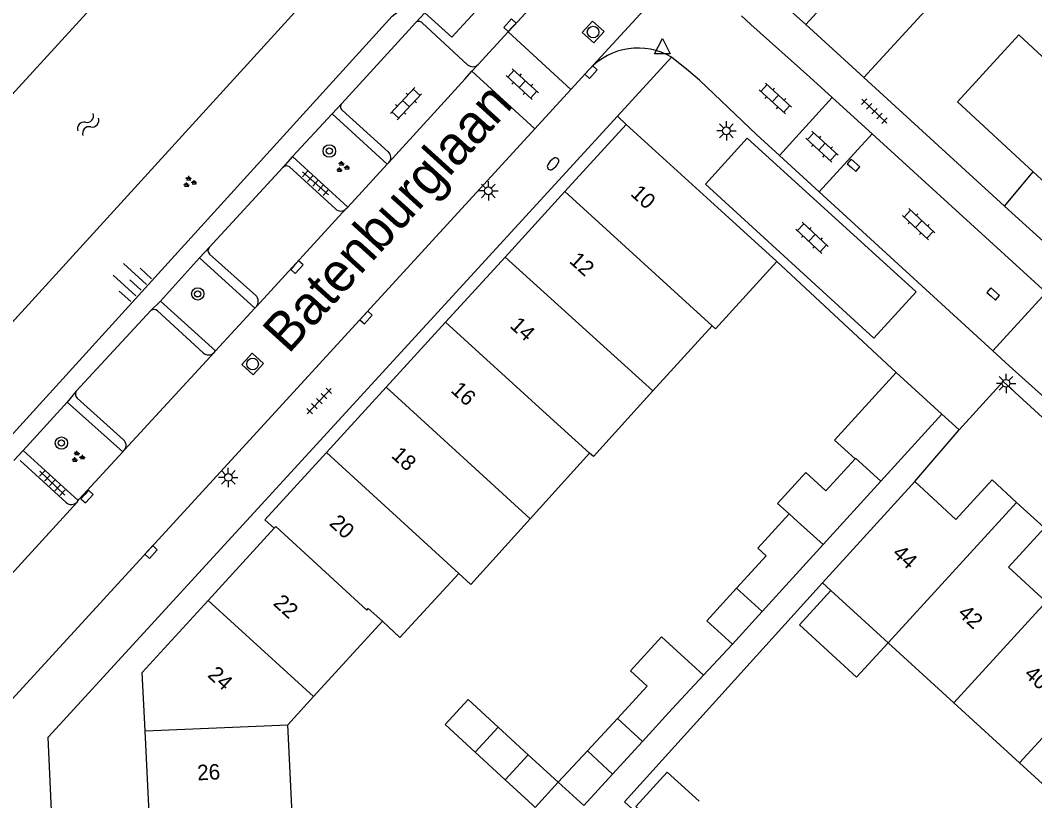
# Model space of a CAD drawing. Extents: x 128000 to 131008, y 398996 to 402500.
# Drawn here: x 129088.3 to 129153.7, y 399552.6 to 399603 of the extents above; entities that cross this region are included whole.
import ezdxf

# ---------------------------------------------------------------- set-up
doc = ezdxf.new("R2010")
doc.units = 0
for name, color, linetype in [('gg-afsc-erfafscheiding', 7, 'Continuous'), ('gg-afsc-muur', 7, 'Continuous'), ('gg-anno-huisnummerreeks BGT', 7, 'Continuous'), ('gg-anno-openbare ruimte label', 7, 'Continuous'), ('gg-bbg-bijgebouw', 7, 'Continuous'), ('gg-bbg-gedigitaliseerde bebouwing', 7, 'Continuous'), ('gg-bbg-gedigitaliseerde bijgebouw', 7, 'Continuous'), ('gg-bbg-hoofdgebouw', 7, 'Continuous'), ('gg-bbg-luifel en loopbrug', 7, 'Continuous'), ('gg-bbg-tussenscheiding', 7, 'Continuous'), ('gg-knt-BGT kruinlijn', 7, 'Continuous'), ('gg-knt-verharding', 7, 'Continuous'), ('gg-knt-verharding nz', 7, 'Continuous'), ('gg-kntw-beschoeiing', 7, 'Continuous'), ('gt-grn-groengrens', 7, 'Continuous'), ('gt-grn-weggrens', 7, 'Continuous'), ('gt-symb-boom', 7, 'Continuous'), ('gt-symb-brandkraan', 7, 'Continuous'), ('gt-symb-groenvak', 7, 'Continuous'), ('gt-symb-klinker verharding', 7, 'Continuous'), ('gt-symb-kolk', 7, 'Continuous'), ('gt-symb-lichtmast', 7, 'Continuous'), ('gt-symb-rioolschacht', 7, 'Continuous'), ('gt-symb-talud symbool', 7, 'Continuous'), ('gt-symb-tegel verharding', 7, 'Continuous'), ('gt-symb-waterafsluiter', 7, 'Continuous'), ('gt-symb-watersymbool', 7, 'Continuous')]:
    doc.layers.add(name, color=color, linetype=linetype)

# ---------------------------------------------------------------- blocks, each defined once
blk = doc.blocks.new('gt0-LMAST')
at = {"layer": 'gt-symb-lichtmast'}
for p, q in [((-0.182, 0.173), (-0.447, 0.438)), ((-0.005, 0.246), (-0.005, 0.621)), ((0.172, 0.173), (0.437, 0.438)), ((-0.255, -0.004), (-0.63, -0.004)), ((-0.182, -0.181), (-0.447, -0.446)), ((-0.005, -0.254), (-0.005, -0.629)), ((0.437, -0.446), (0.172, -0.181)), ((0.245, -0.004), (0.62, -0.004))]:
    blk.add_line(p, q, dxfattribs=at)
blk.add_circle((-0.005, -0.004), 0.25, dxfattribs=at)
blk = doc.blocks.new('gt0-KOLK')
at = {"layer": 'gt-symb-kolk'}
blk.add_lwpolyline([(0, 0), (0.375, 0), (0.375, 0.4), (-0.375, 0.4), (-0.375, 0), (0, 0)], dxfattribs=at)
blk = doc.blocks.new('gt0-KL1')
at = {"layer": 'gt-symb-klinker verharding'}
for p, q in [((-1.15, 0.3), (1.15, 0.3)), ((-1, -0.3), (-1, 0.3)), ((-0.5, 0.3), (-0.5, 0.45)), ((0, -0.3), (0, 0.3)), ((0.5, 0.3), (0.5, 0.45)), ((1, -0.3), (1, 0.3)), ((-1.15, -0.3), (1.15, -0.3)), ((-0.5, -0.45), (-0.5, -0.3)), ((0.5, -0.45), (0.5, -0.3))]:
    blk.add_line(p, q, dxfattribs=at)
blk = doc.blocks.new('gt0-TEG1')
at = {"layer": 'gt-symb-tegel verharding'}
for p, q in [((-1.125, 0), (1.125, 0)), ((-0.9, -0.25), (-0.9, 0.25)), ((-0.45, -0.25), (-0.45, 0.25)), ((0, -0.25), (0, 0.25)), ((0.45, -0.25), (0.45, 0.25)), ((0.9, -0.25), (0.9, 0.25))]:
    blk.add_line(p, q, dxfattribs=at)
blk = doc.blocks.new('gt0-BR')
at = {"layer": 'gt-symb-brandkraan'}
for centre, radius, start, end in [((-0.244, 0), 0.206, 107.56694, 252.43307), ((0.599, -2.664), 3, 106.89205, 107.56694), ((0, -0.691), 0.938, 73.10799, 106.89205), ((-0.599, -2.664), 3, 72.43309, 73.10799), ((0.244, 0), 0.206, 287.56695, 72.43309), ((0.599, 2.664), 3, 252.43307, 253.10797), ((0, 0.691), 0.938, 253.10797, 286.89206), ((-0.599, 2.664), 3, 286.89206, 287.56695)]:
    blk.add_arc(centre, radius, start, end, dxfattribs=at)
blk = doc.blocks.new('gt0-RS')
at = {"layer": 'gt-symb-rioolschacht'}
blk.add_lwpolyline([(-0.5, -0.5), (0.5, -0.5), (0.5, 0.5), (-0.5, 0.5)], close=True, dxfattribs=at)
blk.add_circle((0, 0), 0.375, dxfattribs=at)
blk = doc.blocks.new('gt0-WAFSL')
at = {"layer": 'gt-symb-waterafsluiter'}
for p, q in [((-0.5, -0.333), (0, 0.667)), ((0, 0.667), (0.5, -0.333)), ((0.5, -0.333), (-0.5, -0.333))]:
    blk.add_line(p, q, dxfattribs=at)
blk = doc.blocks.new('gt0-GRVAK')
at = {"layer": 'gt-symb-groenvak'}
for p, q in [((-0.11, 0.189), (-0.228, 0.24)), ((-0.182, 0.153), (0.088, 0.153)), ((-0.091, 0.211), (-0.156, 0.322)), ((-0.047, 0.214), (-0.047, 0.393)), ((-0.004, 0.211), (0.061, 0.322)), ((0.015, 0.189), (0.133, 0.24)), ((0.262, -0.052), (0.197, 0.059)), ((0.305, -0.049), (0.305, 0.13)), ((0.349, -0.052), (0.414, 0.059)), ((-0.245, -0.228), (-0.363, -0.177)), ((-0.318, -0.264), (-0.047, -0.264)), ((-0.226, -0.206), (-0.291, -0.095)), ((-0.183, -0.203), (-0.183, -0.024)), ((-0.139, -0.206), (-0.074, -0.095)), ((-0.12, -0.228), (-0.002, -0.177)), ((0.243, -0.074), (0.125, -0.023)), ((0.17, -0.11), (0.441, -0.11)), ((0.368, -0.074), (0.486, -0.023))]:
    blk.add_line(p, q, dxfattribs=at)
blk = doc.blocks.new('gt0-BOOM')
at = {"layer": 'gt-symb-boom'}
for radius in [0.4, 0.2]:
    blk.add_circle((0, 0), radius, dxfattribs=at)
blk = doc.blocks.new('gt0-TALUD_1')
at = {"layer": 'gt-symb-talud symbool'}
for p, q in [((-1, -1), (-1, 0)), ((-0.5, -2), (-0.5, 0)), ((0.5, -2), (0.5, 0)), ((1, -1), (1, 0)), ((0, -1), (0, 0))]:
    blk.add_line(p, q, dxfattribs=at)
blk = doc.blocks.new('gt0-WA')
at = {"layer": 'gt-symb-watersymbool'}
for centre, start, end in [((-0.323, 0.022), 28.07249, 151.92751), ((0.427, 0.422), 208.07248, 331.92751), ((-0.323, -0.428), 28.07249, 151.92751), ((0.427, -0.028), 208.07248, 331.92751)]:
    blk.add_arc(centre, 0.425, start, end, dxfattribs=at)

msp = doc.modelspace()

# ---------------------------------------------------------------- linework, layer by layer
at = {"layer": 'gg-afsc-erfafscheiding'}
for p, q in [((129144.799, 399580.226), (129137.091, 399587.388)), ((129134.22, 399562.684), (129132.347, 399560.682))]:
    msp.add_line(p, q, dxfattribs=at)
msp.add_lwpolyline([(129140.186, 399540.724), (129127.264, 399552.511), (129140.03, 399566.64)], dxfattribs=at)
at = {"layer": 'gg-afsc-muur'}
for p, q in [((129142.705, 399599.251), (129151.791, 399590.959)), ((129151.791, 399590.959), (129153.636, 399593.163))]:
    msp.add_line(p, q, dxfattribs=at)
at = {"layer": 'gg-bbg-bijgebouw'}
for p, q in [((129138.957, 399602.675), (129142.705, 399599.251)), ((129144.799, 399580.226), (129140.817, 399575.862)), ((129144.799, 399580.226), (129147.747, 399577.524)), ((129147.747, 399577.524), (129143.807, 399573.201)), ((129143.807, 399573.201), (129140.078, 399569.111)), ((129140.078, 399569.111), (129136.134, 399564.784)), ((129136.134, 399564.784), (129134.22, 399562.684))]:
    msp.add_line(p, q, dxfattribs=at)
for points in [[(129138.957, 399602.675), (129144.865, 399609.14), (129144.94, 399609.072)], [(129142.705, 399599.251), (129148.612, 399605.715), (129144.94, 399609.072)]]:
    msp.add_lwpolyline(points, dxfattribs=at)
at = {"layer": 'gg-bbg-gedigitaliseerde bebouwing'}
for p, q in [((129152.718, 399602.008), (129154.526, 399600.337)), ((129129.093, 399579.037), (129132.924, 399583.229)), ((129132.924, 399583.229), (129133.134, 399583.038)), ((129125.007, 399575.022), (129121.173, 399570.778)), ((129140.03, 399566.64), (129146, 399573.18)), ((129112.763, 399563.115), (129116.557, 399567.249)), ((129140.574, 399566.143), (129140.03, 399566.64)), ((129144.265, 399562.77), (129140.574, 399566.143)), ((129107.19, 399559.298), (129111.63, 399564.16)), ((129111.63, 399564.16), (129112.763, 399563.115)), ((129148.508, 399558.894), (129144.265, 399562.77)), ((129105.53, 399557.48), (129107.19, 399559.298)), ((129152.751, 399555.017), (129148.508, 399558.894)), ((129105.797, 399551.741), (129105.53, 399557.48)), ((129156.994, 399551.14), (129152.751, 399555.017))]:
    msp.add_line(p, q, dxfattribs=at)
for points in [[(129129.093, 399579.037), (129125.259, 399574.794), (129125.007, 399575.022)], [(129121.173, 399570.778), (129117.339, 399566.534), (129116.557, 399567.249)]]:
    msp.add_lwpolyline(points, dxfattribs=at)
at = {"layer": 'gg-bbg-gedigitaliseerde bijgebouw'}
for p, q in [((129140.817, 399575.862), (129142.14, 399574.656)), ((129142.14, 399574.656), (129140.25, 399572.59)), ((129136.4, 399568.39), (129134.483, 399566.293)), ((129132.347, 399560.682), (129130.33, 399558.5)), ((129128.71, 399559.98), (129126.796, 399557.891)), ((129128.413, 399556.403), (129130.33, 399558.5)), ((129126.796, 399557.891), (129124.87, 399555.79)), ((129119.108, 399557.33), (129121.044, 399555.55)), ((129126.49, 399554.3), (129128.413, 399556.403)), ((129119.562, 399553.928), (129117.624, 399555.706)), ((129121.044, 399555.55), (129122.98, 399553.77)), ((129124.87, 399555.79), (129126.49, 399554.3)), ((129121.32, 399552.315), (129119.562, 399553.928))]:
    msp.add_line(p, q, dxfattribs=at)
for points in [[(129137.878, 399571.099), (129137.14, 399571.774), (129138.963, 399573.767), (129140.25, 399572.59)], [(129137.878, 399571.099), (129135.87, 399568.877), (129136.4, 399568.39)], [(129134.22, 399562.684), (129132.567, 399564.191), (129134.483, 399566.293)], [(129132.347, 399560.682), (129129.637, 399563.155), (129127.635, 399560.961), (129128.71, 399559.98)], [(129117.624, 399555.706), (129115.67, 399557.5), (129117.16, 399559.12), (129119.108, 399557.33)], [(129122.98, 399553.77), (129121.5, 399552.15), (129121.32, 399552.315)]]:
    msp.add_lwpolyline(points, dxfattribs=at)
at = {"layer": 'gg-bbg-hoofdgebouw'}
for p, q in [((129123.407, 399591.892), (129127.371, 399596.23)), ((129127.371, 399596.23), (129133.986, 399590.213)), ((129157.75, 399589.36), (129153.636, 399593.163)), ((129119.544, 399587.665), (129123.407, 399591.892)), ((129133.986, 399590.213), (129137.091, 399587.388)), ((129115.705, 399583.464), (129119.544, 399587.665)), ((129137.091, 399587.388), (129133.134, 399583.038)), ((129111.871, 399579.268), (129115.705, 399583.464)), ((129108.018, 399575.052), (129111.871, 399579.268)), ((129100.385, 399565.51), (129104.64, 399570.17)), ((129096.594, 399551.337), (129096.313, 399557.089))]:
    msp.add_line(p, q, dxfattribs=at)
for points in [[(129153.636, 399593.163), (129148.743, 399597.686), (129152.718, 399602.008)], [(129104.64, 399570.17), (129104.05, 399570.71), (129108.018, 399575.052)], [(129152.563, 399571.838), (129150.98, 399573.29), (129148.65, 399570.74), (129146, 399573.18)], [(129154.477, 399565.417), (129152.04, 399567.651), (129154.36, 399570.19), (129152.563, 399571.838)], [(129096.313, 399557.089), (129096.13, 399560.85), (129100.385, 399565.51)]]:
    msp.add_lwpolyline(points, dxfattribs=at)
at = {"layer": 'gg-bbg-luifel en loopbrug'}
msp.add_line((129124.87, 399555.79), (129122.98, 399553.77), dxfattribs=at)
for points in [[(129144.265, 399562.77), (129142.241, 399560.555), (129138.55, 399563.928), (129140.574, 399566.143)], [(129126.49, 399554.3), (129124.631, 399552.263), (129122.98, 399553.77)], [(129130.052, 399550.327), (129127.985, 399552.216), (129130.009, 399554.43), (129132.076, 399552.541)]]:
    msp.add_lwpolyline(points, dxfattribs=at)
at = {"layer": 'gg-bbg-tussenscheiding'}
for p, q in [((129123.407, 399591.892), (129132.924, 399583.229)), ((129119.544, 399587.665), (129129.093, 399579.037)), ((129115.705, 399583.464), (129122.229, 399577.532)), ((129111.871, 399579.268), (129118.377, 399573.334)), ((129122.229, 399577.532), (129125.007, 399575.022)), ((129108.018, 399575.052), (129116.557, 399567.249)), ((129118.377, 399573.334), (129121.173, 399570.778)), ((129152.563, 399571.838), (129144.265, 399562.77)), ((129134.483, 399566.293), (129136.134, 399564.784)), ((129100.385, 399565.51), (129107.19, 399559.298)), ((129154.477, 399565.417), (129148.508, 399558.894)), ((129161.047, 399564.083), (129152.751, 399555.017)), ((129096.313, 399557.089), (129105.53, 399557.48)), ((129126.796, 399557.891), (129128.413, 399556.403)), ((129117.624, 399555.706), (129119.108, 399557.33)), ((129119.562, 399553.928), (129121.044, 399555.55))]:
    msp.add_line(p, q, dxfattribs=at)
for points in [[(129142.14, 399574.656), (129142.173, 399574.693), (129143.807, 399573.201)], [(129137.878, 399571.099), (129138.43, 399570.6), (129140.078, 399569.111)], [(129104.64, 399570.17), (129104.75, 399570.29), (129110.62, 399564.87), (129110.72, 399564.99), (129111.63, 399564.16)]]:
    msp.add_lwpolyline(points, dxfattribs=at)
at = {"layer": 'gg-knt-BGT kruinlijn'}
msp.add_lwpolyline([(129082.899, 399570.899), (129112.27, 399603.23), (129113.85, 399604.47), (129115.82, 399605.67)], dxfattribs=at)
at = {"layer": 'gg-knt-verharding'}
for p, q in [((129126.71, 399609.82), (129120.115, 399602.605)), ((129138.957, 399602.675), (129133.397, 399607.69)), ((129109, 399597.587), (129113.784, 399602.81)), ((129114.186, 399602.791), (129117.132, 399600.08)), ((129135.4, 399602.68), (129134.808, 399603.25)), ((129135.4, 399602.68), (129139.21, 399599.29)), ((129117.809, 399600.105), (129119.742, 399602.201)), ((129119.742, 399602.201), (129120.115, 399602.605)), ((129119.742, 399602.201), (129123.797, 399598.489)), ((129131.379, 399599.681), (129130.299, 399600.576)), ((129117.407, 399599.661), (129121.466, 399595.946)), ((129124.99, 399599.79), (129123.797, 399598.489)), ((129132.091, 399599.08), (129131.379, 399599.681)), ((129132.091, 399599.08), (129135.8, 399595.551)), ((129140.66, 399597.969), (129139.21, 399599.29)), ((129123.797, 399598.489), (129121.466, 399595.946)), ((129109, 399597.587), (129108.379, 399596.919)), ((129137.259, 399594.216), (129140.66, 399597.969)), ((129143.232, 399595.625), (129140.66, 399597.969)), ((129108.379, 399596.919), (129111.943, 399593.664)), ((129112.004, 399594.473), (129109.029, 399597.16)), ((129126.8, 399596.76), (129127.371, 399596.23)), ((129121.466, 399595.946), (129081.749, 399552.619)), ((129135.8, 399595.551), (129137.259, 399594.216)), ((129139.82, 399591.874), (129143.232, 399595.625)), ((129154.468, 399585.387), (129143.232, 399595.625)), ((129105.827, 399594.156), (129105.198, 399593.454)), ((129109.389, 399590.896), (129105.827, 399594.156)), ((129137.259, 399594.216), (129139.82, 399591.874)), ((129105.638, 399593.491), (129108.596, 399590.776)), ((129109.389, 399590.896), (129111.943, 399593.664)), ((129111.943, 399593.664), (129112.048, 399593.777)), ((129100.449, 399588.295), (129105.198, 399593.454)), ((129139.82, 399591.874), (129151.023, 399581.627)), ((129109.3, 399590.797), (129109.389, 399590.896)), ((129151.791, 399590.959), (129157.57, 399585.68)), ((129100.449, 399588.295), (129099.824, 399587.618)), ((129099.824, 399587.618), (129103.404, 399584.378)), ((129103.452, 399585.197), (129100.472, 399587.856)), ((129154.468, 399585.387), (129151.023, 399581.627)), ((129097.301, 399584.833), (129096.691, 399584.214)), ((129100.857, 399581.61), (129097.301, 399584.833)), ((129100.857, 399581.61), (129103.404, 399584.378)), ((129103.404, 399584.378), (129103.493, 399584.475)), ((129091.866, 399579.017), (129096.691, 399584.214)), ((129097.11, 399584.197), (129100.067, 399581.486)), ((129100.769, 399581.514), (129100.857, 399581.61)), ((129151.023, 399581.627), (129152.091, 399580.65)), ((129152.091, 399580.65), (129157.72, 399575.57)), ((129091.866, 399579.017), (129091.277, 399578.308)), ((129094.909, 399575.871), (129091.924, 399578.56)), ((129091.277, 399578.308), (129094.865, 399575.095)), ((129146, 399573.18), (129148.855, 399576.513)), ((129088.448, 399575.194), (129087.836, 399574.538)), ((129091.992, 399571.954), (129088.448, 399575.194)), ((129094.865, 399575.095), (129094.988, 399575.228)), ((129088.256, 399574.534), (129091.219, 399571.827)), ((129091.922, 399571.855), (129091.992, 399571.954))]:
    msp.add_line(p, q, dxfattribs=at)
for points in [[(129117.61, 399603.505), (129116.113, 399601.854), (129114.374, 399603.445), (129113.784, 399602.81)], [(129090.57, 399545.3), (129090.05, 399556.681), (129126.8, 399596.76)], [(129132.478, 399592.38), (129135.165, 399595.343), (129146.073, 399585.418), (129143.343, 399582.44), (129132.478, 399592.38)], [(129148.855, 399576.513), (129151.7, 399579.64), (129157.005, 399574.781)], [(129091.992, 399571.954), (129092.059, 399572.049), (129094.865, 399575.095)]]:
    msp.add_lwpolyline(points, dxfattribs=at)
for centre, radius, start, end in [((129113.976, 399602.6), 0.284, 42.17454, 132.41347), ((129128.135, 399596.87), 4.292, 59.72049, 137.12249), ((129117.457, 399600.455), 0.496, 229.04988, 315.17979), ((129109.221, 399597.387), 0.297, 137.86577, 229.90487), ((129111.674, 399594.103), 0.496, 318.90405, 48.33061), ((129105.438, 399593.229), 0.329, 52.66872, 136.94477), ((129108.937, 399591.143), 0.501, 227.07374, 316.34346), ((129100.685, 399588.087), 0.314, 138.63763, 227.36054), ((129103.105, 399584.815), 0.516, 318.77586, 47.72444), ((129096.891, 399583.965), 0.319, 46.62512, 128.72813), ((129100.404, 399581.859), 0.503, 227.93648, 316.6317), ((129092.168, 399578.823), 0.359, 147.30894, 227.15707), ((129094.624, 399575.51), 0.46, 322.23677, 51.77193), ((129091.556, 399572.216), 0.515, 229.15009, 315.4116)]:
    msp.add_arc(centre, radius, start, end, dxfattribs=at)
at = {"layer": 'gg-knt-verharding nz'}
for p, q in [((129117.407, 399599.661), (129117.809, 399600.105)), ((129116.971, 399599.18), (129117.407, 399599.661)), ((129116.971, 399599.18), (129112.048, 399593.777)), ((129109.3, 399590.797), (129103.493, 399584.475)), ((129100.769, 399581.514), (129094.988, 399575.228)), ((129091.922, 399571.855), (129087.202, 399566.656))]:
    msp.add_line(p, q, dxfattribs=at)
at = {"layer": 'gg-kntw-beschoeiing'}
msp.add_line((129073.63, 399582.73), (129104.68, 399616.74), dxfattribs=at)
msp.add_lwpolyline([(129104.68, 399616.74), (129108.09, 399616.92), (129111.88, 399613.54), (129111.93, 399610.03), (129080.83, 399575.89), (129076.43, 399576.96), (129075.352, 399577.952)], dxfattribs=at)
at = {"layer": 'gt-grn-groengrens'}
for p, q in [((129105.827, 399594.156), (129108.379, 399596.919)), ((129097.301, 399584.833), (129099.824, 399587.618)), ((129088.448, 399575.194), (129091.277, 399578.308))]:
    msp.add_line(p, q, dxfattribs=at)
at = {"layer": 'gt-grn-weggrens'}
for p, q in [((129124.99, 399599.79), (129134.639, 399610.269)), ((129130.299, 399600.576), (129126.8, 399596.76)), ((129148.855, 399576.513), (129147.747, 399577.524))]:
    msp.add_line(p, q, dxfattribs=at)

# ---------------------------------------------------------------- block references
at = {"layer": 'gt-symb-boom'}
for p in [(129108.201, 399594.515), (129099.709, 399585.294), (129090.911, 399575.665)]:
    msp.add_blockref('gt0-BOOM', p, dxfattribs=at)
at = {"layer": 'gt-symb-brandkraan', "rotation": 47.4719559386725}
msp.add_blockref('gt0-BR', (129122.642, 399593.683), dxfattribs=at)
at = {"layer": 'gt-symb-groenvak'}
for p in [(129109.043, 399593.475), (129099.172, 399592.513), (129091.962, 399574.769)]:
    msp.add_blockref('gt0-GRVAK', p, dxfattribs=at)
at = {"layer": 'gt-symb-klinker verharding'}
for p, rotation in [((129120.659, 399598.832), 137.5528981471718), ((129113.152, 399597.575), 46.62038199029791), ((129136.994, 399597.906), -42.52804406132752), ((129140.002, 399594.796), -42.52804406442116), ((129146.245, 399589.793), -43.013893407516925), ((129139.356, 399588.915), -43.01389341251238)]:
    msp.add_blockref('gt0-KL1', p, dxfattribs=dict(at, rotation=rotation))
at = {"layer": 'gt-symb-kolk'}
for p, rotation in [((129120.009, 399602.499), 47.55289814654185), ((129124.953, 399599.747), -133.01389340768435), ((129141.908, 399593.445), -41.96167392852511), ((129105.964, 399587.154), -132.68995777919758), ((129150.919, 399585.139), -41.96167392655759), ((129110.43, 399583.905), -132.68995777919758), ((129092.415, 399572.349), -132.68995777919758), ((129096.551, 399568.77), -132.6899577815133)]:
    msp.add_blockref('gt0-KOLK', p, dxfattribs=dict(at, rotation=rotation))
at = {"layer": 'gt-symb-lichtmast'}
for p in [(129133.84, 399595.823), (129118.473, 399591.948), (129151.888, 399579.523), (129101.687, 399573.451)]:
    msp.add_blockref('gt0-LMAST', p, dxfattribs=at)
at = {"layer": 'gt-symb-rioolschacht'}
for p, rotation in [((129125.23, 399602.195), -131.7144789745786), ((129103.253, 399580.767), 48.28552102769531)]:
    msp.add_blockref('gt0-RS', p, dxfattribs=dict(at, rotation=rotation))
at = {"layer": 'gt-symb-talud symbool', "xscale": 1.0002644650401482, "yscale": 1.000264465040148, "rotation": -132.28524834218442}
msp.add_blockref('gt0-TALUD_1', (129096.059, 399585.534), dxfattribs=at)
at = {"layer": 'gt-symb-tegel verharding'}
for p, rotation in [((129143.383, 399597.087), -43.62257341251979), ((129107.303, 399592.432), -41.63353933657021), ((129107.554, 399578.374), 46.62038198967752), ((129090.322, 399573.08), 136.37742658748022)]:
    msp.add_blockref('gt0-TEG1', p, dxfattribs=dict(at, rotation=rotation))
at = {"layer": 'gt-symb-waterafsluiter'}
msp.add_blockref('gt0-WAFSL', (129129.701, 399601.121), dxfattribs=at)
at = {"layer": 'gt-symb-watersymbool', "rotation": 48.52829926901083}
msp.add_blockref('gt0-WA', (129092.595, 399596.187), dxfattribs=at)

# ---------------------------------------------------------------- texts
at = {"layer": 'gg-anno-huisnummerreeks BGT'}
for s, rotation, p in [('10', 317.6, (129127.59, 399591.692)), ('12', 317.6, (129123.63, 399587.359)), ('14', 317.6, (129119.801, 399583.169)), ('16', 317.6, (129115.989, 399578.997)), ('18', 317.6, (129112.145, 399574.791)), ('20', 317.6, (129108.144, 399570.412)), ('44', 317.4, (129144.481, 399568.461)), ('22', 317.6, (129104.521, 399565.26)), ('42', 317.5, (129148.713, 399564.596)), ('24', 317.6, (129100.288, 399560.624)), ('40', 317.5, (129152.994, 399560.671)), ('26', 2.8, (129099.696, 399553.889))]:
    msp.add_text(s, height=1, rotation=rotation, dxfattribs=at).set_placement(p)
at = {"layer": 'gg-anno-openbare ruimte label'}
msp.add_text('Batenburglaan', height=2.5, rotation=47.8, dxfattribs=at).set_placement((129105.562, 399581.364))

doc.saveas('drawing.dxf')
